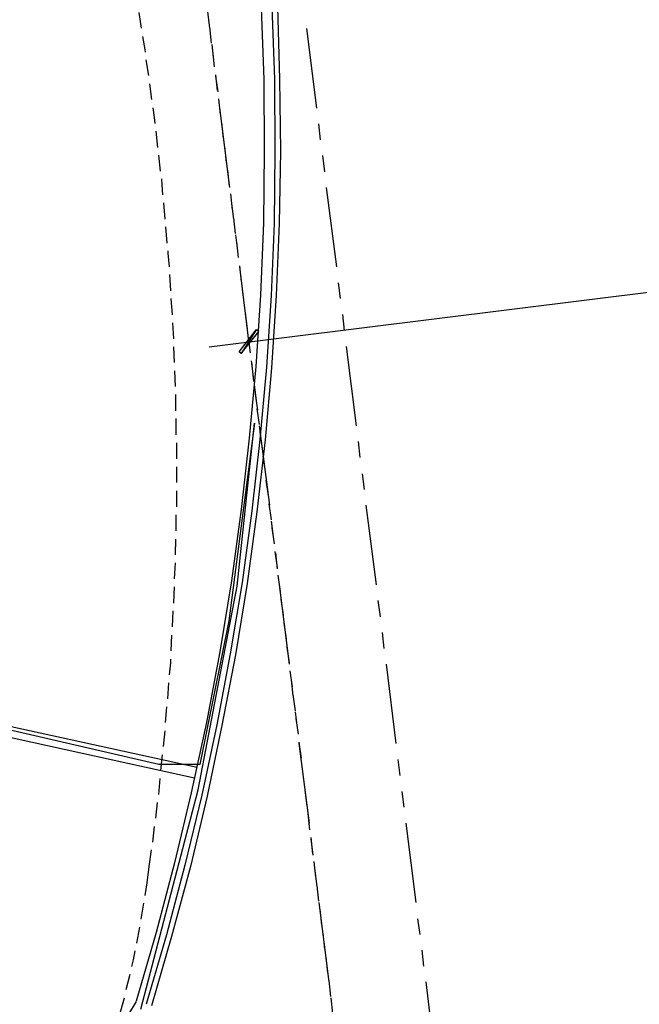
# Model space of a CAD drawing. Header units: feet. Extents: x -79 to 198, y -22 to 181.
# Tile 899 of 982: x 140 to 160, y 98 to 129. Entities that reach past the tile are written whole.
import ezdxf

# ---------------------------------------------------------------- set-up
doc = ezdxf.new("R2010")
doc.units = ezdxf.units.FT
for name, color, linetype in [('A-AREA-COMUN', 252, 'CONTINUOUS'), ('A-LINEA', 7, 'CONTINUOUS'), ('A-LINEA-FINA', 9, 'CONTINUOUS')]:
    doc.layers.add(name, color=color, linetype=linetype)

msp = doc.modelspace()

# ---------------------------------------------------------------- linework, layer by layer
at = {"layer": 'A-AREA-COMUN'}
msp.add_lwpolyline([(144.16, 97.7244), (145.952, 104.5689), (147.168, 110.9333), (147.712, 116.0178), (146.912, 109.8489), (146, 105.3689), (144.72, 105.3689), (138.64, 106.7733), (138.48, 106.5244), (137.792, 106.5244), (137.76, 106.2933), (136.72, 106.2933), (135.488, 106.6133), (135.36, 106.1689), (133.568, 106.1689), (122.048, 108.9244), (121.152, 108.9244), (118.8, 109.4578)], dxfattribs=at)
at = {"layer": 'A-LINEA'}
for p, q in [((146, 130.8311), (146.3067, 128.3511)), ((144.1867, 128.3511), (144.1067, 128.8444)), ((146.3067, 128.3911), (146.36, 127.8844)), ((149.3333, 128.3378), (149.64, 125.8578)), ((146.3733, 127.8444), (146.4267, 127.3511)), ((146.4, 127.6444), (146.4533, 127.1511)), ((144.4133, 126.8711), (144.3333, 127.3644)), ((146.4933, 126.8978), (146.5467, 126.4044)), ((146.4933, 126.8578), (146.56, 126.3644)), ((144.5067, 126.1244), (144.44, 126.6178)), ((146.5867, 126.1511), (146.64, 125.6578)), ((146.6133, 125.8711), (146.9333, 123.3778)), ((144.6933, 124.6311), (144.64, 125.1378)), ((146.68, 125.4044), (146.7333, 124.9111)), ((149.7067, 125.3644), (149.76, 124.8711)), ((146.2933, 118.4044), (198.3867, 124.9111)), ((146.7733, 124.6578), (146.8267, 124.1644)), ((144.7733, 123.8844), (144.72, 124.3911)), ((149.8267, 124.3778), (149.8933, 123.8711)), ((146.8667, 123.9244), (146.92, 123.4178)), ((149.9467, 123.3778), (150.2667, 120.8978)), ((146.96, 123.1778), (147.0133, 122.6844)), ((144.92, 122.3911), (144.88, 122.8978)), ((146.9867, 122.8844), (147.0533, 122.3911)), ((147.0533, 122.4311), (147.1067, 121.9378)), ((144.9867, 121.6444), (144.9467, 122.1511)), ((147.12, 121.8978), (147.1733, 121.4044)), ((147.1467, 121.6844), (147.2, 121.1911)), ((147.24, 120.9378), (147.2933, 120.4444)), ((147.24, 120.8978), (147.5467, 118.4178)), ((145.0933, 120.1511), (145.0667, 120.6578)), ((147.32, 120.2044), (147.3867, 119.6978)), ((150.32, 120.4044), (150.3867, 119.9111)), ((145.1467, 119.4044), (145.1067, 119.9111)), ((147.4133, 119.4578), (147.48, 118.9644)), ((150.4533, 119.4178), (150.5067, 118.9111)), ((145.1867, 118.6578), (145.16, 119.1511)), ((147.5067, 118.7111), (147.5733, 118.2178)), ((145.2133, 117.9111), (145.1867, 118.4044)), ((150.5733, 118.4178), (150.88, 115.9378)), ((147.6, 117.9644), (147.6667, 117.4711)), ((147.6133, 117.9244), (147.6667, 117.4311)), ((145.24, 117.1644), (145.2267, 117.6578)), ((147.6667, 117.4311), (147.68, 117.3244)), ((147.6933, 117.2178), (147.76, 116.7244)), ((145.2533, 116.4044), (145.2533, 116.9111)), ((147.7333, 116.9378), (147.8, 116.4311)), ((147.7867, 116.4711), (147.8533, 115.9778)), ((145.2667, 115.6578), (145.2667, 116.1644)), ((147.8533, 115.9378), (148.1733, 113.4578)), ((147.88, 115.7378), (147.9467, 115.2311)), ((150.9467, 115.4444), (151, 114.9511)), ((147.9733, 114.9911), (148.04, 114.4978)), ((145.28, 114.1644), (145.28, 114.6578)), ((151.0667, 114.4444), (151.1333, 113.9511)), ((148.0667, 114.2444), (148.1333, 113.7511)), ((145.28, 113.4044), (145.28, 113.9111)), ((148.16, 113.4978), (148.2267, 113.0044)), ((151.1867, 113.4578), (151.5067, 110.9778)), ((148.2267, 112.9644), (148.2933, 112.4711)), ((148.2533, 112.7511), (148.32, 112.2578)), ((145.24, 111.9111), (145.2533, 112.4044)), ((148.3467, 112.0178), (148.4133, 111.5111)), ((148.36, 111.9778), (148.4133, 111.4711)), ((145.2133, 111.1644), (145.24, 111.6578)), ((148.44, 111.2711), (148.5067, 110.7644)), ((148.48, 110.9778), (148.7867, 108.4978)), ((148.5333, 110.5244), (148.6, 110.0311)), ((151.56, 110.4844), (151.6267, 109.9778)), ((145.1467, 109.6578), (145.1733, 110.1644)), ((148.6267, 109.7778), (148.6933, 109.2844)), ((151.6933, 109.4844), (151.7467, 108.9911)), ((145.1067, 108.9111), (145.1333, 109.4044)), ((148.72, 109.0311), (148.7867, 108.5378)), ((148.8133, 108.2844), (148.88, 107.7911)), ((151.8133, 108.4978), (152.12, 106.0178)), ((145, 107.4178), (145.04, 107.9111)), ((148.8533, 108.0044), (148.9067, 107.5111)), ((148.9067, 107.5511), (148.9733, 107.0444)), ((144.9333, 106.6711), (144.9733, 107.1644)), ((148.9733, 107.0044), (149.04, 106.5111)), ((138.36, 106.9378), (145.92, 105.2844)), ((138.36, 106.9378), (145.92, 105.2844)), ((149, 106.8044), (149.0667, 106.3111)), ((138.28, 106.6044), (145.84, 104.9511)), ((138.28, 106.6044), (145.84, 104.9511)), ((144.8667, 105.9244), (144.92, 106.4178)), ((149.0933, 106.0578), (149.16, 105.5644)), ((149.0933, 106.0178), (149.4133, 103.5378)), ((144.7867, 105.1778), (144.84, 105.6711)), ((152.1867, 105.5244), (152.24, 105.0178)), ((149.1867, 105.3111), (149.2533, 104.8178)), ((144.72, 104.4311), (144.76, 104.9244)), ((149.28, 104.5644), (149.3467, 104.0711)), ((152.3067, 104.5244), (152.3733, 104.0311)), ((144.6267, 103.6844), (144.68, 104.1778)), ((149.3733, 103.8311), (149.4267, 103.3244)), ((144.5333, 102.9378), (144.5867, 103.4311)), ((152.4267, 103.5378), (152.7467, 101.0578)), ((149.4667, 103.0844), (149.52, 102.5778)), ((149.4667, 103.0444), (149.5333, 102.5378)), ((144.4267, 102.1778), (144.4933, 102.6978)), ((144.36, 101.6711), (144.4267, 102.1778)), ((149.56, 102.3378), (149.6133, 101.8444)), ((149.5867, 102.0444), (149.6533, 101.5511)), ((144.2933, 101.2711), (144.36, 101.6711)), ((149.6533, 101.5911), (149.7067, 101.0978)), ((144.1733, 100.5378), (144.2533, 101.0311)), ((149.72, 101.0578), (150.0267, 98.5778)), ((149.7467, 100.8444), (149.8, 100.3511)), ((152.8, 100.5511), (152.8667, 100.0578)), ((144.04, 99.7911), (144.1333, 100.2844)), ((149.84, 100.0978), (149.8933, 99.6044)), ((149.9333, 99.3644), (149.9867, 98.8578)), ((152.9333, 99.5644), (152.9867, 99.0711)), ((143.7067, 98.3378), (143.8267, 98.8178)), ((150.0267, 98.6178), (150.08, 98.1244)), ((153.0533, 98.5778), (153.36, 96.0978)), ((143.52, 97.6044), (143.6533, 98.0844)), ((150.0933, 98.0844), (150.1467, 97.5778)), ((137.106, 86.5685), (144.0266, 97.9674)), ((137.106, 86.5685), (144.0266, 97.9674)), ((137.106, 86.5685), (144.0266, 97.9674)), ((137.106, 86.5685), (144.0266, 97.9674)), ((137.106, 86.5685), (144.0266, 97.9674)), ((137.106, 86.5685), (144.0266, 97.9674))]:
    msp.add_line(p, q, dxfattribs=at)
for points in [[(147.92, 128.9911), (148, 126.7511), (148.0133, 124.5111), (147.9867, 122.2711), (147.8933, 120.0178), (147.7467, 117.7911), (147.5467, 115.5511), (147.2933, 113.3244), (146.9867, 111.0978), (146.6267, 108.8844), (146.2133, 106.6711), (145.7333, 104.4844), (145.2133, 102.2978), (144.64, 100.1244), (144.0133, 97.9778)], [(147.92, 128.9911), (148, 126.7511), (148.0133, 124.5111), (147.9867, 122.2711), (147.8933, 120.0178), (147.7467, 117.7911), (147.5467, 115.5511), (147.2933, 113.3244), (146.9867, 111.0978), (146.6267, 108.8844), (146.2133, 106.6711), (145.7333, 104.4844), (145.2133, 102.2978), (144.64, 100.1244), (144.0133, 97.9778)], [(147.92, 128.9911), (148, 126.7511), (148.0133, 124.5111), (147.9867, 122.2711), (147.8933, 120.0178), (147.7467, 117.7911), (147.5467, 115.5511), (147.2933, 113.3244), (146.9867, 111.0978), (146.6267, 108.8844), (146.2133, 106.6711), (145.7333, 104.4844), (145.2133, 102.2978), (144.64, 100.1244), (144.0133, 97.9778)], [(147.92, 128.9911), (148, 126.7511), (148.0133, 124.5111), (147.9867, 122.2711), (147.8933, 120.0178), (147.7467, 117.7911), (147.5467, 115.5511), (147.2933, 113.3244), (146.9867, 111.0978), (146.6267, 108.8844), (146.2133, 106.6711), (145.7333, 104.4844), (145.2133, 102.2978), (144.64, 100.1244), (144.0133, 97.9778)], [(147.92, 128.9911), (148, 126.7511), (148.0133, 124.5111), (147.9867, 122.2711), (147.8933, 120.0178), (147.7467, 117.7911), (147.5467, 115.5511), (147.2933, 113.3244), (146.9867, 111.0978), (146.6267, 108.8844), (146.2133, 106.6711), (145.7333, 104.4844), (145.2133, 102.2978), (144.64, 100.1244), (144.0133, 97.9778)], [(147.92, 128.9911), (148, 126.7511), (148.0133, 124.5111), (147.9867, 122.2711), (147.8933, 120.0178), (147.7467, 117.7911), (147.5467, 115.5511), (147.2933, 113.3244), (146.9867, 111.0978), (146.6267, 108.8844), (146.2133, 106.6711), (145.7333, 104.4844), (145.2133, 102.2978), (144.64, 100.1244), (144.0133, 97.9778)], [(148.2533, 129.0178), (148.3333, 126.7644), (148.3467, 124.5111), (148.32, 122.2578), (148.2267, 120.0044), (148.08, 117.7644), (147.88, 115.5111), (147.6267, 113.2844), (147.32, 111.0444), (146.9467, 108.8178), (146.5333, 106.6044), (146.0667, 104.4044), (145.5333, 102.2178), (144.96, 100.0444), (144.3333, 97.8844)], [(148.2533, 129.0178), (148.3333, 126.7644), (148.3467, 124.5111), (148.32, 122.2578), (148.2267, 120.0044), (148.08, 117.7644), (147.88, 115.5111), (147.6267, 113.2844), (147.32, 111.0444), (146.9467, 108.8178), (146.5333, 106.6044), (146.0667, 104.4044), (145.5333, 102.2178), (144.96, 100.0444), (144.3333, 97.8844)], [(148.2533, 129.0178), (148.3333, 126.7644), (148.3467, 124.5111), (148.32, 122.2578), (148.2267, 120.0044), (148.08, 117.7644), (147.88, 115.5111), (147.6267, 113.2844), (147.32, 111.0444), (146.9467, 108.8178), (146.5333, 106.6044), (146.0667, 104.4044), (145.5333, 102.2178), (144.96, 100.0444), (144.3333, 97.8844)], [(148.2533, 129.0178), (148.3333, 126.7644), (148.3467, 124.5111), (148.32, 122.2578), (148.2267, 120.0044), (148.08, 117.7644), (147.88, 115.5111), (147.6267, 113.2844), (147.32, 111.0444), (146.9467, 108.8178), (146.5333, 106.6044), (146.0667, 104.4044), (145.5333, 102.2178), (144.96, 100.0444), (144.3333, 97.8844)], [(148.2533, 129.0178), (148.3333, 126.7644), (148.3467, 124.5111), (148.32, 122.2578), (148.2267, 120.0044), (148.08, 117.7644), (147.88, 115.5111), (147.6267, 113.2844), (147.32, 111.0444), (146.9467, 108.8178), (146.5333, 106.6044), (146.0667, 104.4044), (145.5333, 102.2178), (144.96, 100.0444), (144.3333, 97.8844)], [(148.2533, 129.0178), (148.3333, 126.7644), (148.3467, 124.5111), (148.32, 122.2578), (148.2267, 120.0044), (148.08, 117.7644), (147.88, 115.5111), (147.6267, 113.2844), (147.32, 111.0444), (146.9467, 108.8178), (146.5333, 106.6044), (146.0667, 104.4044), (145.5333, 102.2178), (144.96, 100.0444), (144.3333, 97.8844)], [(148.4267, 129.0178), (148.4933, 126.7644), (148.52, 124.5111), (148.48, 122.2578), (148.3867, 120.0044), (148.24, 117.7511), (148.04, 115.4978), (147.7867, 113.2578), (147.48, 111.0178), (147.12, 108.7911), (146.6933, 106.5778), (146.2267, 104.3778), (145.7067, 102.1778), (145.12, 99.9911), (144.4933, 97.8311)], [(148.4267, 129.0178), (148.4933, 126.7644), (148.52, 124.5111), (148.48, 122.2578), (148.3867, 120.0044), (148.24, 117.7511), (148.04, 115.4978), (147.7867, 113.2578), (147.48, 111.0178), (147.12, 108.7911), (146.6933, 106.5778), (146.2267, 104.3778), (145.7067, 102.1778), (145.12, 99.9911), (144.4933, 97.8311)], [(148.4267, 129.0178), (148.4933, 126.7644), (148.52, 124.5111), (148.48, 122.2578), (148.3867, 120.0044), (148.24, 117.7511), (148.04, 115.4978), (147.7867, 113.2578), (147.48, 111.0178), (147.12, 108.7911), (146.6933, 106.5778), (146.2267, 104.3778), (145.7067, 102.1778), (145.12, 99.9911), (144.4933, 97.8311)], [(148.4267, 129.0178), (148.4933, 126.7644), (148.52, 124.5111), (148.48, 122.2578), (148.3867, 120.0044), (148.24, 117.7511), (148.04, 115.4978), (147.7867, 113.2578), (147.48, 111.0178), (147.12, 108.7911), (146.6933, 106.5778), (146.2267, 104.3778), (145.7067, 102.1778), (145.12, 99.9911), (144.4933, 97.8311)], [(144.3067, 127.6044), (144.2933, 127.6844), (144.2267, 128.0978)], [(144.6133, 125.3778), (144.5867, 125.5644), (144.5467, 125.8711)], [(144.8533, 123.1511), (144.8267, 123.4578), (144.8133, 123.6444)], [(145.0533, 120.8978), (145.0133, 121.3244), (145.0133, 121.4044)], [(145.28, 114.9111), (145.28, 114.9378), (145.28, 115.4044)], [(145.2667, 112.6578), (145.2667, 112.8044), (145.2667, 113.1644)], [(145.1867, 110.4044), (145.2, 110.6711), (145.2133, 110.9111)], [(145.0533, 108.1644), (145.0933, 108.5378), (145.0933, 108.6578)], [(143.88, 99.0578), (143.9333, 99.2711), (143.9867, 99.5511)]]:
    msp.add_lwpolyline(points, dxfattribs=at)
at = {"layer": 'A-LINEA-FINA'}
for points in [[(147.76, 118.9378), (147.2933, 118.1911), (147.2267, 118.2444), (147.76, 118.9378), (147.76, 118.9378)], [(147.84, 118.8844), (147.76, 118.9378), (147.2933, 118.1911), (147.84, 118.8844)]]:
    msp.add_lwpolyline(points, dxfattribs=at)

doc.saveas('drawing.dxf')
